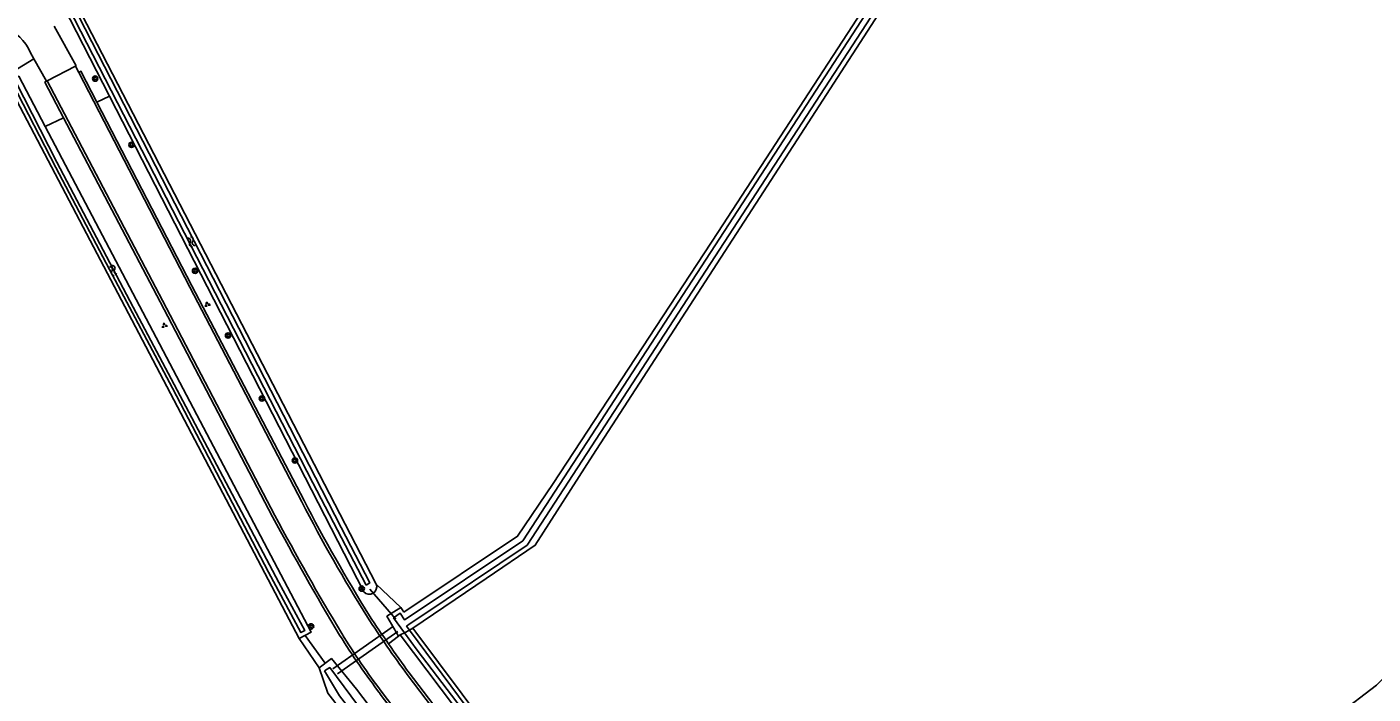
# Model space of a CAD drawing. Extents: x 136000 to 141000, y 400494 to 402006.
# Drawn here: x 136248.5 to 136451, y 401759.9 to 401860.3 of the extents above; entities that cross this region are included whole.
import ezdxf

# ---------------------------------------------------------------- set-up
doc = ezdxf.new("R2010")
doc.units = 0
for name, color, linetype in [('gg-knt-bronhoudergrens', 7, 'Continuous'), ('gg-knt-verharding', 7, 'Continuous'), ('gg-kntw-bovenkant insteek waterloop', 7, 'Continuous'), ('gg-kntw-waterlijn', 7, 'Continuous'), ('gg-kwrk-duiker nz buis', 7, 'Continuous'), ('gt-grn-groengrens', 7, 'Continuous'), ('gt-grn-vlakafsluiter', 7, 'Continuous'), ('gt-symb-boom', 7, 'Continuous'), ('gt-symb-groenvak', 7, 'Continuous'), ('gt-symb-watersymbool', 7, 'Continuous')]:
    doc.layers.add(name, color=color, linetype=linetype)

# ---------------------------------------------------------------- blocks, each defined once
blk = doc.blocks.new('gt0-BOOM')
at = {"layer": 'gt-symb-boom'}
for radius in [0.4, 0.2]:
    blk.add_circle((0, 0), radius, dxfattribs=at)
blk = doc.blocks.new('gt0-WA')
at = {"layer": 'gt-symb-watersymbool'}
for centre, start, end in [((-0.32, 0.02), 28.0725, 151.9275), ((0.43, 0.42), 208.0725, 331.9275), ((-0.32, -0.43), 28.0725, 151.9275), ((0.43, -0.03), 208.0725, 331.9275)]:
    blk.add_arc(centre, 0.425, start, end, dxfattribs=at)
blk = doc.blocks.new('gt0-GRVAK')
at = {"layer": 'gt-symb-groenvak'}
for p, q in [((-0.11, 0.19), (-0.23, 0.24)), ((-0.18, 0.15), (0.09, 0.15)), ((-0.09, 0.21), (-0.16, 0.32)), ((-0.05, 0.21), (-0.05, 0.39)), ((0, 0.21), (0.06, 0.32)), ((0.02, 0.19), (0.13, 0.24)), ((0.26, -0.05), (0.2, 0.06)), ((0.3, -0.05), (0.3, 0.13)), ((0.35, -0.05), (0.41, 0.06)), ((-0.24, -0.23), (-0.36, -0.18)), ((-0.32, -0.26), (-0.05, -0.26)), ((-0.23, -0.21), (-0.29, -0.09)), ((-0.18, -0.2), (-0.18, -0.02)), ((-0.14, -0.21), (-0.07, -0.09)), ((-0.12, -0.23), (0, -0.18)), ((0.24, -0.07), (0.12, -0.02)), ((0.17, -0.11), (0.44, -0.11)), ((0.37, -0.07), (0.49, -0.02))]:
    blk.add_line(p, q, dxfattribs=at)

msp = doc.modelspace()

# ---------------------------------------------------------------- linework, layer by layer
at = {"layer": 'gg-knt-bronhoudergrens'}
msp.add_line((136301.01, 401776.43), (136304.73, 401772.95), dxfattribs=at)
msp.add_lwpolyline([(136462.83, 401772.77), (136451.49, 401761.24), (136445.71, 401756.81), (136443.61, 401753.97), (136428.27, 401736.67)], dxfattribs=at)
at = {"layer": 'gg-knt-verharding'}
for p, q in [((136252.54, 401860.4), (136255.86, 401854.45)), ((136249.51, 401855.52), (136244.82, 401852.67)), ((136248.96, 401856.5), (136249.51, 401855.52)), ((136251.42, 401852.14), (136249.51, 401855.52)), ((136251.49, 401852.18), (136255.77, 401854.41)), ((136255.77, 401854.41), (136255.86, 401854.45)), ((136255.77, 401854.41), (136256.27, 401853.46)), ((136251.42, 401852.14), (136251.49, 401852.18)), ((136305.68, 401762.84), (136336.91, 401721.93))]:
    msp.add_line(p, q, dxfattribs=at)
for points in [[(136258.98, 401848.99), (136256.59, 401853.63), (136256.27, 401853.46)], [(136289.83, 401788.84), (136272.97, 401821.13), (136256.27, 401853.46)], [(136253.96, 401846.63), (136251.14, 401852), (136251.42, 401852.14)], [(136251.49, 401852.18), (136268.84, 401819.16), (136285.78, 401786.79)], [(136290.15, 401789.05), (136273.29, 401821.33), (136258.98, 401848.99)], [(136285.42, 401786.6), (136268.49, 401818.96), (136253.96, 401846.63)], [(136305.98, 401763.08), (136337.2, 401722.18), (136336.91, 401721.93)], [(136398.16, 401633.71), (136339.94, 401709.66), (136301.62, 401759.9)], [(136398.45, 401633.95), (136340.23, 401709.89), (136301.9, 401760.16)]]:
    msp.add_lwpolyline(points, dxfattribs=at)
for centre, radius, start, end in [((136242.83, 401853.97), 6.63, 22.4834, 70.8153), ((136493.21, 401892.85), 228.44, 207.0847, 212.097), ((136518.77, 401907.17), 257.33, 207.3237, 211.7741), ((136674.49, 401994.61), 441.19, 208.1301, 210.7917), ((136602.07, 401954.2), 357.87, 207.8912, 211.1631), ((136465.56, 401880.24), 198.36, 213.2576, 216.2921), ((136539.57, 401932.09), 288.33, 213.8093, 214.8147), ((136407.33, 401839.56), 132.36, 212.3384, 217.0034), ((136381.24, 401820.86), 99.9, 211.2684, 217.4217), ((136541.3, 401933.31), 290.44, 214.8176, 215.8828)]:
    msp.add_arc(centre, radius, start, end, dxfattribs=at)
at = {"layer": 'gg-kntw-bovenkant insteek waterloop'}
for p, q in [((136301.01, 401776.43), (136256.68, 401862.3)), ((136287.89, 401771.13), (136245.33, 401852.27)), ((136260.88, 401849.88), (136299.14, 401775.3)), ((136304.91, 401772.64), (136304.73, 401772.95)), ((136305.14, 401772.22), (136304.91, 401772.64)), ((136289.4, 401768.24), (136287.89, 401771.13)), ((136304.38, 401768.64), (136304.61, 401768.8)), ((136304.61, 401768.8), (136338.49, 401724.02)), ((136306.96, 401769.24), (136306.53, 401769.8)), ((136335.21, 401731.49), (136306.96, 401769.24))]:
    msp.add_line(p, q, dxfattribs=at)
for points in [[(136306.53, 401769.8), (136317.57, 401777.32), (136324.92, 401782.31), (136333.59, 401795.86), (136359.26, 401835.49), (136377.14, 401863.08), (136414.58, 401920.05), (136437.62, 401955.11), (136435.55, 401956.47)], [(136435.24, 401956.01), (136409.7, 401917.73), (136396.71, 401897.65), (136383.45, 401877.06), (136352.38, 401829.38), (136327.63, 401791.57), (136322.26, 401783.65), (136305.14, 401772.22)], [(136255.52, 401864.55), (136253.95, 401863.37), (136260.88, 401849.88)], [(136245.33, 401852.27), (136247.24, 401852.88), (136251.2, 401845.34)], [(136251.2, 401845.34), (136291.21, 401769.21), (136289.4, 401768.24)], [(136304.73, 401772.95), (136302.61, 401771.62), (136304.38, 401768.64)], [(136292.43, 401763.87), (136294.27, 401765.24), (136298.06, 401760.64), (136318.34, 401733.9)], [(136316.55, 401730.57), (136315.58, 401731.82), (136293.75, 401760.03), (136292.43, 401763.87)]]:
    msp.add_lwpolyline(points, dxfattribs=at)
msp.add_arc((136299.97, 401776.04), 1.11, 221.9805, 20.2712, dxfattribs=at)
at = {"layer": 'gg-kntw-waterlijn'}
msp.add_line((136307.4, 401771.39), (136306.11, 401770.53), dxfattribs=at)
for points in [[(136305.66, 401771.32), (136323.05, 401782.96), (136432.54, 401951.29), (136435.68, 401955.75), (136436.42, 401955.24)], [(136436.42, 401955.24), (136433.29, 401950.79), (136323.71, 401782.31), (136307.4, 401771.39)], [(136299.48, 401776.29), (136291.49, 401791.67), (136254.72, 401863.24), (136255.32, 401863.72), (136295.75, 401784.95), (136300.03, 401776.62), (136299.48, 401776.29)], [(136246.24, 401851.92), (136252.79, 401839.15), (136260.89, 401823.81), (136270.34, 401805.92), (136284.78, 401778.23), (136289.69, 401769.16), (136290.26, 401769.46), (136286.34, 401776.71), (136272.82, 401802.32), (136264.47, 401818.15), (136252.98, 401839.94), (136246.76, 401852.17), (136246.24, 401851.92)], [(136305.25, 401769.13), (136303.61, 401771.39), (136304.61, 401772.06), (136305.28, 401771.06), (136305.66, 401771.32)], [(136306.11, 401770.53), (136305.57, 401770.12), (136306, 401769.53)], [(136306, 401769.53), (136319.6, 401751.19), (136332.34, 401734.13), (136339.13, 401725.28), (136338.51, 401724.81), (136325.71, 401741.95), (136315.41, 401755.73), (136307.15, 401766.52), (136305.25, 401769.13)], [(136293.25, 401763.38), (136295.5, 401759.66), (136300.97, 401752.6), (136314.11, 401735.33), (136337.8, 401704.81), (136345.26, 401695.19), (136345.73, 401695.25), (136345.89, 401695.7), (136342.02, 401700.87), (136324.35, 401723.68), (136302.49, 401752.48), (136294.01, 401763.89), (136293.25, 401763.38)]]:
    msp.add_lwpolyline(points, dxfattribs=at)
at = {"layer": 'gg-kwrk-duiker nz buis'}
for p, q in [((136303.94, 401771.17), (136300.06, 401775.68)), ((136303.62, 401770.14), (136294.48, 401763.69)), ((136293.33, 401764.53), (136290.34, 401768.74)), ((136304.25, 401769.34), (136295.19, 401762.93))]:
    msp.add_line(p, q, dxfattribs=at)
at = {"layer": 'gt-grn-groengrens'}
for p, q in [((136258.98, 401848.99), (136260.88, 401849.88)), ((136251.2, 401845.34), (136253.96, 401846.63)), ((136292.43, 401763.87), (136289.4, 401768.24)), ((136302.86, 401767.48), (136304.38, 401768.64))]:
    msp.add_line(p, q, dxfattribs=at)
at = {"layer": 'gt-grn-vlakafsluiter'}
for p, q in [((136304.61, 401768.8), (136305.25, 401769.13)), ((136306, 401769.53), (136305.25, 401769.13)), ((136306, 401769.53), (136306.53, 401769.8))]:
    msp.add_line(p, q, dxfattribs=at)

# ---------------------------------------------------------------- block references
at = {"layer": 'gt-symb-boom'}
for p in [(136258.73, 401852.53), (136264.19, 401842.57), (136273.75, 401823.6), (136278.72, 401813.87), (136283.81, 401804.38), (136288.78, 401795.06), (136298.82, 401775.78), (136291.2, 401770.09)]:
    msp.add_blockref('gt0-BOOM', p, dxfattribs=at)
at = {"layer": 'gt-symb-groenvak'}
for p in [(136275.58, 401818.53), (136269.13, 401815.36)]:
    msp.add_blockref('gt0-GRVAK', p, dxfattribs=at)
at = {"layer": 'gt-symb-watersymbool'}
for p, rotation in [((136273.18, 401828.03), -62.28149837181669), ((136261.42, 401823.72), -62.28149837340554)]:
    msp.add_blockref('gt0-WA', p, dxfattribs=dict(at, rotation=rotation))

doc.saveas('drawing.dxf')
